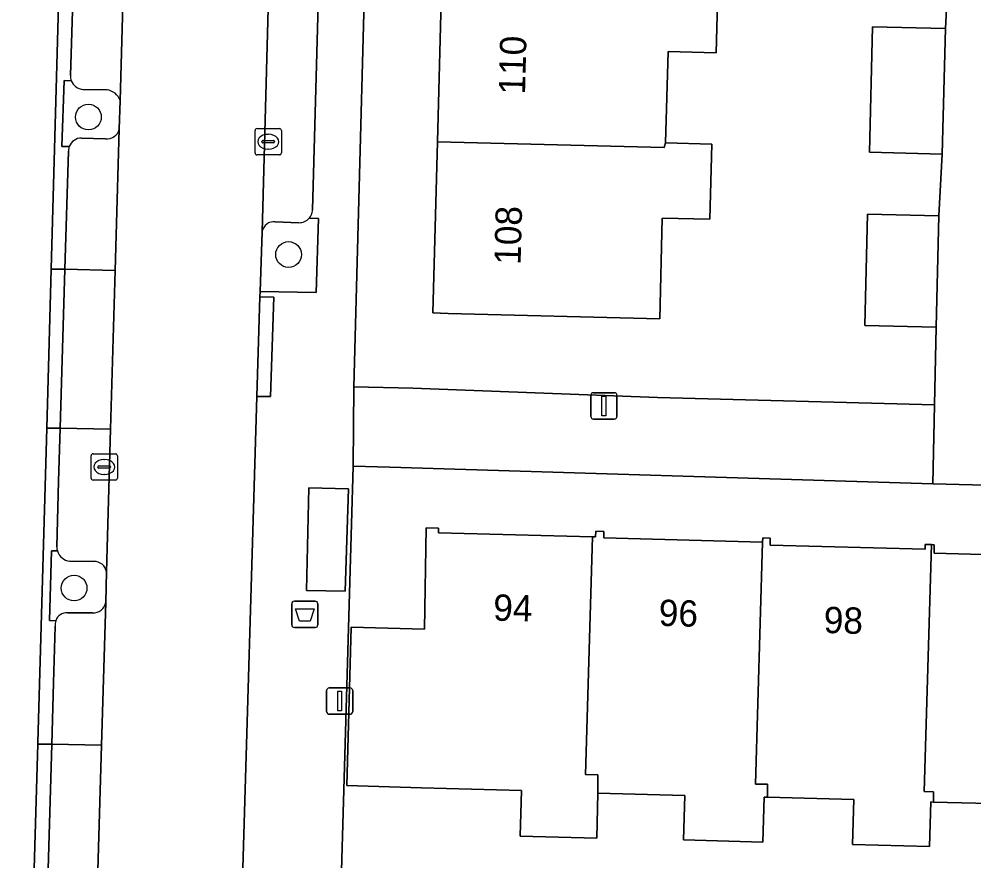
# Model space of a CAD drawing. Extents: x 162082 to 163401, y 388089 to 388636.
# Drawn here: x 162324.72 to 162360.97, y 388215.11 to 388247.07 of the extents above; entities that cross this region are included whole.
import ezdxf

# ---------------------------------------------------------------- set-up
doc = ezdxf.new("R2010")
doc.units = 0
for name, color, linetype in [('IMGEO_Afvalbak', 7, 'Continuous'), ('IMGEO_Berm_open', 7, 'Continuous'), ('IMGEO_Boom', 7, 'Continuous'), ('IMGEO_Erf', 7, 'Continuous'), ('IMGEO_Fietspad_gesloten', 7, 'Continuous'), ('IMGEO_Groenvoorziening', 7, 'Continuous'), ('IMGEO_Kolk', 7, 'Continuous'), ('IMGEO_Lichtmast', 7, 'Continuous'), ('IMGEO_Pand', 7, 'Continuous'), ('IMGEO_Pand_nummerreeks', 7, 'Continuous'), ('IMGEO_Parkeervlak_open', 7, 'Continuous'), ('IMGEO_Rijbaan_lokaal_gesloten', 7, 'Continuous'), ('IMGEO_Rijbaan_lokaal_open', 7, 'Continuous'), ('IMGEO_Voetpad_gesloten', 7, 'Continuous'), ('IMGEO_Voetpad_open', 7, 'Continuous')]:
    doc.layers.add(name, color=color, linetype=linetype)

msp = doc.modelspace()

# ---------------------------------------------------------------- linework, layer by layer
at = {"layer": 'IMGEO_Afvalbak'}
for p, q in [((162335.069, 388224.07), (162335.069, 388224.87)), ((162335.069, 388224.87), (162335.069, 388224.07)), ((162335.169, 388224.97), (162335.959, 388224.97)), ((162335.959, 388224.97), (162335.169, 388224.97)), ((162336.059, 388224.87), (162336.059, 388224.07)), ((162336.059, 388224.07), (162336.059, 388224.87)), ((162335.959, 388223.97), (162335.169, 388223.97)), ((162335.169, 388223.97), (162335.959, 388223.97))]:
    msp.add_line(p, q, dxfattribs=at)
msp.add_lwpolyline([(162335.212, 388224.684), (162335.916, 388224.684), (162335.767, 388224.214), (162335.361, 388224.214), (162335.212, 388224.684)], dxfattribs=at)
for centre, start, end in [((162335.169, 388224.87), 90, 180), ((162335.169, 388224.87), 90, 180), ((162335.959, 388224.87), 0, 90), ((162335.959, 388224.87), 360, 90), ((162335.169, 388224.07), 180, 270), ((162335.169, 388224.07), 180, 270), ((162335.959, 388224.07), 270, 0), ((162335.959, 388224.07), 270, 0)]:
    msp.add_arc(centre, 0.1, start, end, dxfattribs=at)
at = {"layer": 'IMGEO_Berm_open'}
for points in [[(162326.664, 388244.93), (162326.803, 388249.442), (162326.263, 388249.445), (162325.933, 388237.577), (162326.46, 388237.576), (162326.594, 388242.059)], [(162326.621, 388242.228), (162326.343, 388242.237), (162326.426, 388244.739), (162326.698, 388244.73)], [(162326.147, 388227.029), (162326.218, 388229.531), (162326.279, 388231.543), (162325.765, 388231.539), (162325.433, 388219.603), (162325.431, 388219.544), (162325.958, 388219.533), (162326.028, 388221.87), (162326.092, 388224.021)], [(162326.108, 388224.227), (162325.867, 388224.234), (162325.946, 388226.886), (162326.17, 388226.879)]]:
    msp.add_lwpolyline(points, dxfattribs=at)
for centre, radius, start, end in [((162327.174, 388244.914), 0.51, 178.1705, 201.1256), ((162327.077, 388242.069), 0.483, 160.7153, 181.1306), ((162326.665, 388227.032), 0.518, 180.2934, 197.1415), ((162326.536, 388224.09), 0.449, 162.2624, 188.8551)]:
    msp.add_arc(centre, radius, start, end, dxfattribs=at)
at = {"layer": 'IMGEO_Boom'}
for centre in [(162327.35, 388243.352), (162334.95, 388238.131), (162326.806, 388225.468)]:
    msp.add_circle(centre, 0.489, dxfattribs=at)
at = {"layer": 'IMGEO_Erf'}
for points in [[(162338.626, 388278.073), (162337.426, 388233.104), (162339.665, 388233.063), (162348.963, 388232.705), (162359.47, 388232.421), (162359.541, 388235.372), (162356.831, 388235.438), (162356.933, 388239.66), (162359.643, 388239.595), (162359.773, 388241.948), (162357.006, 388242.014), (162357.121, 388246.776), (162359.888, 388246.709), (162359.968, 388248.211)], [(162351.259, 388248.655), (162351.184, 388245.796), (162349.358, 388245.844), (162349.267, 388242.371), (162351.021, 388242.325), (162350.947, 388239.47), (162349.141, 388239.517), (162349.041, 388235.688), (162341.01, 388235.897), (162340.43, 388235.912), (162340.599, 388242.417), (162340.764, 388248.748)], [(162387.429, 388228.718), (162384.499, 388228.792), (162359.409, 388229.428), (162338.792, 388230.057), (162337.396, 388230.092), (162336.785, 388208.588)], [(162362.649, 388217.255), (162359.438, 388217.342), (162359.331, 388217.345), (162359.285, 388215.651), (162356.361, 388215.73), (162356.407, 388217.432), (162353.135, 388217.521), (162353.009, 388217.524), (162352.962, 388215.818), (162349.947, 388215.9), (162349.993, 388217.592), (162346.695, 388217.681), (162346.649, 388215.973), (162343.744, 388216.051), (162343.792, 388217.784), (162339.996, 388217.887), (162337.167, 388217.964), (162337.328, 388223.977), (162340.106, 388223.901), (162340.176, 388227.759), (162340.647, 388227.746), (162340.643, 388227.568), (162346.491, 388227.41), (162346.609, 388227.407), (162346.615, 388227.623), (162346.921, 388227.614), (162346.914, 388227.371), (162352.947, 388227.208), (162352.952, 388227.37), (162353.238, 388227.362), (162353.23, 388227.098), (162359.116, 388226.938), (162359.121, 388227.123), (162359.357, 388227.117), (162359.466, 388227.114), (162359.457, 388226.796), (162365.462, 388226.633)]]:
    msp.add_lwpolyline(points, dxfattribs=at)
at = {"layer": 'IMGEO_Fietspad_gesloten'}
msp.add_lwpolyline([(162324.717, 388195.314), (162324.9, 388201.505), (162325.254, 388213.522), (162325.431, 388219.544), (162325.433, 388219.603), (162325.765, 388231.539), (162325.933, 388237.577), (162326.263, 388249.445), (162326.43, 388255.479), (162326.752, 388267.046), (162326.802, 388271.444), (162327.379, 388271.429), (162327.38, 388271.563), (162327.677, 388282.671), (162327.185, 388282.695), (162327.288, 388286.498), (162327.861, 388307.546), (162327.998, 388312.547), (162328.302, 388323.735), (162328.466, 388329.762)], dxfattribs=at)
at = {"layer": 'IMGEO_Groenvoorziening'}
for points in [[(162326.698, 388244.73), (162326.426, 388244.739), (162326.343, 388242.237), (162326.621, 388242.228)], [(162328.056, 388244.386), (162327.143, 388244.402)], [(162328.518, 388242.893), (162328.552, 388243.983)], [(162327.09, 388242.553), (162328.003, 388242.528)], [(162333.941, 388238.998), (162333.866, 388236.731), (162335.995, 388236.684), (162336.08, 388239.501)], [(162335.343, 388239.339), (162334.446, 388239.378)], [(162336.08, 388239.501), (162335.732, 388239.511)], [(162326.17, 388226.879), (162325.946, 388226.886), (162325.867, 388224.234), (162326.108, 388224.227)], [(162327.551, 388226.481), (162326.642, 388226.488)], [(162328.009, 388224.926), (162328.035, 388226.079)], [(162326.559, 388224.528), (162327.504, 388224.524)]]:
    msp.add_lwpolyline(points, dxfattribs=at)
for centre, radius, start, end in [((162327.179, 388244.916), 0.516, 201.1894, 266.0243), ((162327.972, 388243.776), 0.616, 19.645, 82.1673), ((162328.057, 388242.998), 0.473, 263.4534, 347.1998), ((162327.078, 388242.069), 0.484, 88.6222, 160.8189), ((162334.399, 388238.915), 0.466, 84.2319, 169.6892), ((162335.347, 388239.856), 0.517, 269.5463, 318.1598), ((162326.699, 388227.038), 0.553, 196.6835, 264.0405), ((162327.562, 388226.001), 0.48, 9.3051, 91.2703), ((162327.537, 388225.001), 0.478, 266.0982, 350.9441), ((162326.525, 388224.09), 0.439, 85.5648, 161.874)]:
    msp.add_arc(centre, radius, start, end, dxfattribs=at)
at = {"layer": 'IMGEO_Kolk'}
for p, q in [((162333.676, 388241.99), (162333.676, 388242.842)), ((162333.751, 388242.916), (162334.603, 388242.916)), ((162334.677, 388242.842), (162334.677, 388241.99)), ((162333.978, 388242.459), (162334.376, 388242.459)), ((162334.164, 388242.696), (162334.189, 388242.696)), ((162333.935, 388242.41), (162333.935, 388242.422)), ((162334.373, 388242.373), (162333.975, 388242.373)), ((162334.187, 388242.136), (162334.162, 388242.136)), ((162334.419, 388242.422), (162334.419, 388242.41)), ((162334.603, 388241.916), (162333.751, 388241.916)), ((162327.45, 388229.638), (162327.45, 388230.49)), ((162327.525, 388230.564), (162328.377, 388230.564)), ((162328.451, 388230.49), (162328.451, 388229.638)), ((162327.938, 388230.344), (162327.963, 388230.344)), ((162327.709, 388230.058), (162327.709, 388230.07)), ((162328.147, 388230.021), (162327.749, 388230.021)), ((162327.752, 388230.107), (162328.15, 388230.107)), ((162327.961, 388229.784), (162327.936, 388229.784)), ((162328.193, 388230.07), (162328.193, 388230.058)), ((162328.377, 388229.564), (162327.525, 388229.564))]:
    msp.add_line(p, q, dxfattribs=at)
for points in [[(162333.676, 388241.99), (162333.676, 388242.842)], [(162333.751, 388242.916), (162334.603, 388242.916)], [(162334.677, 388242.842), (162334.677, 388241.99)], [(162334.603, 388241.916), (162333.751, 388241.916)], [(162327.45, 388229.638), (162327.45, 388230.49)], [(162327.525, 388230.564), (162328.377, 388230.564)], [(162328.451, 388230.49), (162328.451, 388229.638)], [(162328.377, 388229.564), (162327.525, 388229.564)]]:
    msp.add_lwpolyline(points, dxfattribs=at)
for centre, radius, start, end in [((162333.753, 388242.84), 0.0765, 91.552, 178.448), ((162333.753, 388242.84), 0.0765, 91.552, 178.448), ((162334.601, 388242.84), 0.0765, 1.552, 88.448), ((162334.601, 388242.84), 0.0765, 1.552, 88.448), ((162333.975, 388242.419), 0.0403, 85.8775, 175.7526), ((162334.38, 388242.421), 0.0386, 1.7309, 96.639), ((162333.972, 388242.409), 0.0366, 178.938, 274.7102), ((162334.376, 388242.416), 0.043, 264.8664, 352.4533), ((162333.753, 388241.992), 0.0765, 181.552, 268.448), ((162333.753, 388241.992), 0.0765, 181.552, 268.448), ((162334.601, 388241.992), 0.0765, 271.552, 358.448), ((162334.601, 388241.992), 0.0765, 271.552, 358.448), ((162327.527, 388230.488), 0.0765, 91.552, 178.448), ((162327.527, 388230.488), 0.0765, 91.552, 178.448), ((162328.375, 388230.488), 0.0765, 1.552, 88.448), ((162328.375, 388230.488), 0.0765, 1.552, 88.448), ((162327.749, 388230.067), 0.0403, 85.8775, 175.7526), ((162327.746, 388230.057), 0.0366, 178.938, 274.7102), ((162328.15, 388230.064), 0.043, 264.8664, 352.4533), ((162328.154, 388230.069), 0.0386, 1.7309, 96.639), ((162327.527, 388229.64), 0.0765, 181.552, 268.448), ((162327.527, 388229.64), 0.0765, 181.552, 268.448), ((162328.375, 388229.64), 0.0765, 271.552, 358.448), ((162328.375, 388229.64), 0.0765, 271.552, 358.448)]:
    msp.add_arc(centre, radius, start, end, dxfattribs=at)
for centre, major_axis, ratio, start_param, end_param in [((162334.163, 388242.416), (-0.387, 0.002), 0.722429, 4.712389, 7.853982), ((162334.188, 388242.416), (-0.39, 0.002), 0.717154, 1.570796, 4.712389), ((162327.937, 388230.064), (-0.387, 0.002), 0.722429, 4.712389, 7.853982), ((162327.962, 388230.064), (-0.39, 0.002), 0.717154, 1.570796, 4.712389)]:
    msp.add_ellipse(centre, major_axis=major_axis, ratio=ratio, start_param=start_param, end_param=end_param, dxfattribs=at)
at = {"layer": 'IMGEO_Lichtmast'}
for p, q in [((162346.427, 388231.984), (162346.427, 388232.784)), ((162346.427, 388232.784), (162346.427, 388231.984)), ((162346.527, 388232.884), (162347.317, 388232.884)), ((162347.317, 388232.884), (162346.527, 388232.884)), ((162347.417, 388232.784), (162347.417, 388231.984)), ((162347.417, 388231.984), (162347.417, 388232.784)), ((162347.317, 388231.884), (162346.527, 388231.884)), ((162346.527, 388231.884), (162347.317, 388231.884)), ((162336.394, 388220.774), (162336.394, 388221.574)), ((162336.394, 388221.574), (162336.394, 388220.774)), ((162336.494, 388221.674), (162337.284, 388221.674)), ((162337.284, 388221.674), (162336.494, 388221.674)), ((162337.384, 388221.574), (162337.384, 388220.774)), ((162337.384, 388220.774), (162337.384, 388221.574)), ((162337.284, 388220.674), (162336.494, 388220.674)), ((162336.494, 388220.674), (162337.284, 388220.674))]:
    msp.add_line(p, q, dxfattribs=at)
for points in [[(162346.847, 388232.759), (162346.997, 388232.759), (162346.997, 388232.009), (162346.847, 388232.009), (162346.847, 388232.759)], [(162336.814, 388221.549), (162336.964, 388221.549), (162336.964, 388220.799), (162336.814, 388220.799), (162336.814, 388221.549)]]:
    msp.add_lwpolyline(points, dxfattribs=at)
for centre, start, end in [((162346.527, 388232.784), 90, 180), ((162346.527, 388232.784), 90, 180), ((162347.317, 388232.784), 0, 90), ((162347.317, 388232.784), 360, 90), ((162346.527, 388231.984), 180, 270), ((162346.527, 388231.984), 180, 270), ((162347.317, 388231.984), 270, 0), ((162347.317, 388231.984), 270, 0), ((162336.494, 388221.574), 90, 180), ((162336.494, 388221.574), 90, 180), ((162337.284, 388221.574), 0, 90), ((162337.284, 388221.574), 360, 90), ((162336.494, 388220.774), 180, 270), ((162336.494, 388220.774), 180, 270), ((162337.284, 388220.774), 270, 0), ((162337.284, 388220.774), 270, 0)]:
    msp.add_arc(centre, 0.1, start, end, dxfattribs=at)
at = {"layer": 'IMGEO_Pand'}
for points in [[(162340.599, 388242.417), (162349.209, 388242.193), (162349.267, 388242.371), (162349.358, 388245.844), (162351.184, 388245.796), (162351.259, 388248.655), (162349.444, 388248.702), (162349.373, 388248.524), (162340.764, 388248.748)], [(162359.773, 388241.948), (162359.888, 388246.709), (162357.121, 388246.776), (162357.006, 388242.014)], [(162340.599, 388242.417), (162340.43, 388235.912), (162341.01, 388235.897), (162349.041, 388235.688), (162349.141, 388239.517), (162350.947, 388239.47), (162351.021, 388242.325), (162349.267, 388242.371), (162349.209, 388242.193)], [(162359.541, 388235.372), (162359.643, 388239.595), (162356.933, 388239.66), (162356.831, 388235.438)], [(162346.491, 388227.41), (162340.643, 388227.568), (162340.647, 388227.746), (162340.176, 388227.759), (162340.106, 388223.901), (162337.328, 388223.977), (162337.167, 388217.964), (162339.996, 388217.887), (162343.792, 388217.784), (162343.744, 388216.051), (162346.649, 388215.973), (162346.695, 388217.681), (162346.691, 388218.375), (162346.229, 388218.381)], [(162352.947, 388227.208), (162346.914, 388227.371), (162346.921, 388227.614), (162346.615, 388227.623), (162346.609, 388227.407), (162346.491, 388227.41), (162346.229, 388218.381), (162346.691, 388218.375), (162346.695, 388217.681), (162349.993, 388217.592), (162349.947, 388215.9), (162352.962, 388215.818), (162353.009, 388217.524), (162353.135, 388217.521), (162353.141, 388218.017), (162352.681, 388218.023)], [(162359.357, 388227.117), (162359.121, 388227.123), (162359.116, 388226.938), (162353.23, 388227.098), (162353.238, 388227.362), (162352.952, 388227.37), (162352.947, 388227.208), (162352.681, 388218.023), (162353.141, 388218.017), (162353.135, 388217.521), (162356.407, 388217.432), (162356.361, 388215.73), (162359.285, 388215.651), (162359.331, 388217.345), (162359.438, 388217.342), (162359.443, 388217.733), (162359.085, 388217.737)], [(162365.551, 388226.631), (162365.462, 388226.633), (162359.457, 388226.796), (162359.466, 388227.114), (162359.357, 388227.117), (162359.085, 388217.737), (162359.443, 388217.733), (162359.438, 388217.342), (162362.649, 388217.255), (162362.602, 388215.532), (162365.512, 388215.453), (162365.558, 388217.147), (162365.791, 388217.141), (162365.794, 388217.409), (162365.283, 388217.415)]]:
    msp.add_lwpolyline(points, close=True, dxfattribs=at)
at = {"layer": 'IMGEO_Parkeervlak_open'}
for points in [[(162334.879, 388273.842), (162333.941, 388238.998)], [(162335.858, 388239.827), (162336.775, 388272.868)], [(162328.704, 388249.449), (162326.803, 388249.442), (162326.664, 388244.93)], [(162328.552, 388243.983), (162328.704, 388249.449)], [(162327.143, 388244.402), (162328.056, 388244.386)], [(162326.594, 388242.059), (162326.46, 388237.576), (162328.364, 388237.523), (162328.518, 388242.893)], [(162328.003, 388242.528), (162327.09, 388242.553)], [(162334.446, 388239.378), (162335.343, 388239.339)], [(162328.191, 388231.504), (162326.279, 388231.543), (162326.218, 388229.531), (162326.147, 388227.029)], [(162328.035, 388226.079), (162328.191, 388231.504)], [(162326.642, 388226.488), (162327.551, 388226.481)], [(162326.092, 388224.021), (162326.028, 388221.87), (162325.958, 388219.533), (162327.849, 388219.498), (162328.009, 388224.926)], [(162327.504, 388224.524), (162326.559, 388224.528)]]:
    msp.add_lwpolyline(points, dxfattribs=at)
for centre, radius, start, end in [((162327.174, 388244.914), 0.51, 178.1705, 201.1256), ((162327.179, 388244.916), 0.516, 201.1894, 266.0243), ((162327.972, 388243.776), 0.616, 19.645, 82.1673), ((162328.057, 388242.998), 0.473, 263.4534, 347.1998), ((162327.078, 388242.069), 0.484, 88.6222, 160.8189), ((162327.077, 388242.069), 0.483, 160.7153, 181.1306), ((162335.318, 388239.869), 0.547, 319.1584, 335.5039), ((162335.36, 388239.843), 0.498, 336.2383, 358.18), ((162334.399, 388238.915), 0.466, 84.2319, 169.6892), ((162335.347, 388239.856), 0.517, 269.5463, 318.1598), ((162326.665, 388227.032), 0.518, 180.2934, 197.1415), ((162326.699, 388227.038), 0.553, 196.6835, 264.0405), ((162327.562, 388226.001), 0.48, 9.3051, 91.2703), ((162327.537, 388225.001), 0.478, 266.0982, 350.9441), ((162326.525, 388224.09), 0.439, 85.5648, 161.874), ((162326.536, 388224.09), 0.449, 162.2624, 188.8551)]:
    msp.add_arc(centre, radius, start, end, dxfattribs=at)
at = {"layer": 'IMGEO_Rijbaan_lokaal_gesloten'}
msp.add_lwpolyline([(162328.704, 388249.449), (162328.552, 388243.983), (162328.518, 388242.893), (162328.364, 388237.523), (162328.191, 388231.504), (162328.035, 388226.079), (162328.009, 388224.926), (162327.849, 388219.498), (162327.67, 388213.449), (162327.639, 388212.382), (162333.149, 388212.287), (162333.172, 388213.554), (162333.744, 388232.739), (162333.859, 388236.522), (162333.866, 388236.731), (162333.941, 388238.998), (162334.879, 388273.842)], dxfattribs=at)
at = {"layer": 'IMGEO_Rijbaan_lokaal_open'}
for points in [[(162326.46, 388237.576), (162325.933, 388237.577), (162325.765, 388231.539), (162326.279, 388231.543)], [(162328.364, 388237.523), (162326.46, 388237.576), (162326.279, 388231.543), (162328.191, 388231.504)], [(162325.958, 388219.533), (162325.431, 388219.544), (162325.254, 388213.522), (162325.783, 388213.499)], [(162327.849, 388219.498), (162325.958, 388219.533), (162325.783, 388213.499), (162327.67, 388213.449)]]:
    msp.add_lwpolyline(points, close=True, dxfattribs=at)
at = {"layer": 'IMGEO_Voetpad_gesloten'}
msp.add_lwpolyline([(162335.629, 388225.37), (162337.102, 388225.347), (162337.219, 388229.234), (162335.72, 388229.27)], close=True, dxfattribs=at)
at = {"layer": 'IMGEO_Voetpad_open'}
for points in [[(162333.482, 388208.465), (162336.785, 388208.588), (162337.396, 388230.092), (162337.426, 388233.104), (162338.626, 388278.073), (162338.884, 388287.51), (162338.908, 388288.392), (162339.857, 388323.155), (162340.01, 388328.125), (162341.629, 388387.219), (162341.671, 388388.741), (162343.386, 388452.443)], [(162336.775, 388272.868), (162335.858, 388239.827)], [(162335.732, 388239.511), (162336.08, 388239.501), (162335.995, 388236.684), (162333.866, 388236.731), (162333.859, 388236.522), (162334.385, 388236.51), (162334.269, 388232.74), (162333.744, 388232.739), (162333.172, 388213.554), (162333.149, 388212.287), (162333.154, 388212.05), (162335.383, 388211.996), (162335.315, 388209.989), (162333.192, 388210.068)]]:
    msp.add_lwpolyline(points, dxfattribs=at)
for points in [[(162384.596, 388232.621), (162363.491, 388233.051), (162363.625, 388237.765), (162363.792, 388243.648), (162363.919, 388248.143), (162361.499, 388248.185), (162359.968, 388248.211), (162359.888, 388246.709), (162359.773, 388241.948), (162359.643, 388239.595), (162359.541, 388235.372), (162359.47, 388232.421), (162359.409, 388229.428), (162384.499, 388228.792)], [(162333.859, 388236.522), (162333.744, 388232.739), (162334.269, 388232.74), (162334.385, 388236.51)], [(162359.47, 388232.421), (162348.963, 388232.705), (162339.665, 388233.063), (162337.426, 388233.104), (162337.396, 388230.092), (162338.792, 388230.057), (162359.409, 388229.428)], [(162337.219, 388229.234), (162337.102, 388225.347), (162335.629, 388225.37), (162335.72, 388229.27)]]:
    msp.add_lwpolyline(points, close=True, dxfattribs=at)
for centre, radius, start, end in [((162335.318, 388239.869), 0.547, 319.1584, 335.5039), ((162335.36, 388239.843), 0.498, 336.2383, 358.18)]:
    msp.add_arc(centre, radius, start, end, dxfattribs=at)

# ---------------------------------------------------------------- texts
at = {"layer": 'IMGEO_Pand_nummerreeks'}
for s, rotation, p in [('110', 88.5094, (162343.927, 388244.195)), ('108', 88.5094, (162343.759, 388237.731)), ('94', 358.453, (162342.711, 388224.232)), ('96', 358.453, (162348.995, 388224.034)), ('98', 358.4416, (162355.26, 388223.762))]:
    msp.add_text(s, height=1, rotation=rotation, dxfattribs=at).set_placement(p)

doc.saveas('drawing.dxf')
